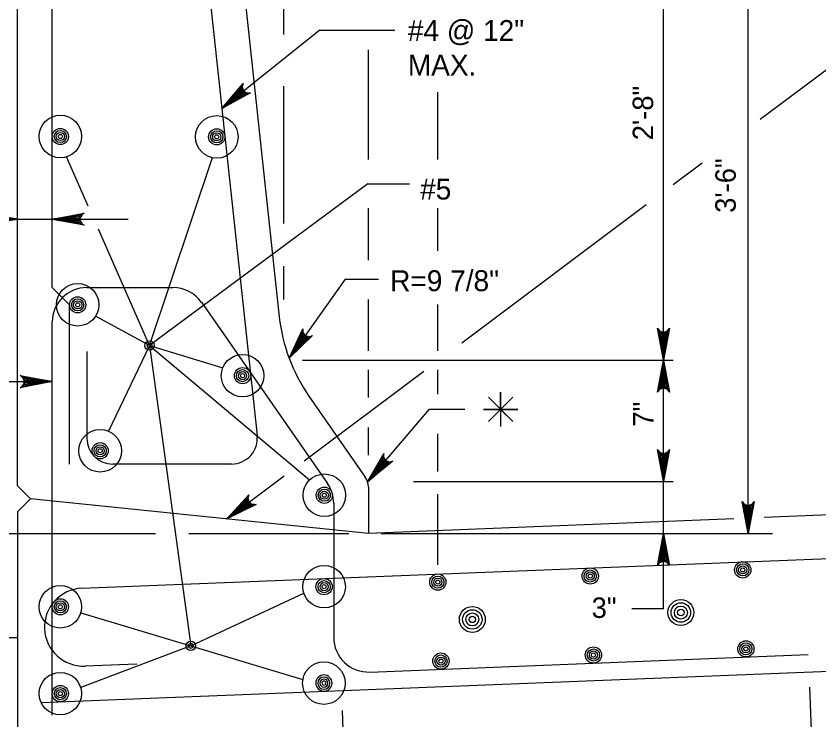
# Model space of a CAD drawing. Extents: x 638167 to 640248, y 296544 to 298920.
# Drawn here: x 638288.4 to 638406.1, y 297827.2 to 297930.5 of the extents above; entities that cross this region are included whole.
import ezdxf

# ---------------------------------------------------------------- set-up
doc = ezdxf.new("R2010")
doc.units = 0
for name, color, linetype in [('1', 7, 'Continuous'), ('50', 7, 'Continuous'), ('57', 7, 'Continuous')]:
    doc.layers.add(name, color=color, linetype=linetype)

# ---------------------------------------------------------------- blocks, each defined once
blk = doc.blocks.new('BAR')
at = {"layer": '50'}
for radius in [2, 1.5, 1, 0.5]:
    blk.add_circle((0, 0), radius, dxfattribs=at)
blk = doc.blocks.new('DIMDOT')
at = {"layer": '57'}
for radius in [2, 1]:
    blk.add_circle((0, 0), radius, dxfattribs=at)

msp = doc.modelspace()

# ---------------------------------------------------------------- linework, layer by layer
at = {"layer": '1'}
for p, q in [((638383.35, 297843.53), (638383.35, 297961.28)), ((638395.74, 297854.6), (638395.74, 297961.28)), ((638288.65, 297861.58), (638288.65, 297959.37)), ((638319.13, 297959.39), (638327.01, 297886.38)), ((638293.73, 297890.66), (638293.73, 297952.39)), ((638314.73, 297952.8), (638323.78, 297868.98)), ((638327.7, 297927.76), (638327.7, 297941.62)), ((638332.95, 297928.41), (638318.6, 297916.93)), ((638332.95, 297928.41), (638343.95, 297928.41)), ((638340.08, 297909.44), (638340.08, 297925.53)), ((638397.53, 297915.34), (638409.95, 297924.65)), ((638327.7, 297900.05), (638327.7, 297920.16)), ((638350.24, 297909.44), (638350.24, 297919.3)), ((638299.01, 297902.6), (638295.83, 297909.81)), ((638308, 297882.16), (638317.21, 297909.7)), ((638384.78, 297905.78), (638389.02, 297908.96)), ((638340, 297905.87), (638308, 297882.16)), ((638340, 297905.87), (638346.09, 297905.87)), ((638353.79, 297882.55), (638380.82, 297902.82)), ((638340.08, 297894.69), (638340.08, 297902.29)), ((638350.24, 297896.03), (638350.24, 297902.29)), ((638279.02, 297900.66), (638304.85, 297900.66)), ((638308, 297882.16), (638300.5, 297899.22)), ((638327.7, 297888.88), (638327.7, 297893.8)), ((638336.67, 297891.87), (638328.45, 297880.28)), ((638336.67, 297891.87), (638341.56, 297891.87)), ((638293.73, 297890.66), (638296.27, 297888.12)), ((638298.81, 297890.66), (638311.43, 297890.66)), ((638315.6, 297888.49), (638334.09, 297861.93)), ((638340.08, 297881.35), (638340.08, 297888.88)), ((638296.27, 297864.76), (638296.27, 297888.12)), ((638350.24, 297881.35), (638350.24, 297888.16)), ((638308, 297882.16), (638300.1, 297886.47)), ((638293.73, 297827.96), (638293.73, 297885.58)), ((638308, 297882.16), (638301.99, 297869.59)), ((638308, 297882.16), (638314.05, 297838.12)), ((638308, 297882.16), (638318.73, 297878.87)), ((638308, 297882.16), (638331.47, 297862.44)), ((638298.81, 297881.27), (638298.81, 297868.57)), ((638330.42, 297880), (638384.75, 297880)), ((638330.68, 297865.23), (638348.22, 297878.38)), ((638340.08, 297874.54), (638340.08, 297878.6)), ((638350.24, 297875.03), (638350.24, 297878.6)), ((638281.53, 297876.86), (638293.73, 297876.86)), ((638331.36, 297874.74), (638339.63, 297862.87)), ((638339.96, 297862.18), (638349.02, 297872.81)), ((638349.02, 297872.81), (638354.21, 297872.81)), ((638359.47, 297872.79), (638359.47, 297872.79)), ((638340.08, 297866.09), (638340.08, 297870.12)), ((638350.24, 297863.7), (638350.24, 297869.22)), ((638632.78, 297866.31), (638398.09, 297856.92)), ((638319.99, 297864.76), (638302.62, 297864.76)), ((638319.34, 297856.73), (638327.73, 297863.02)), ((638288.65, 297861.58), (638290.55, 297859.68)), ((638340.08, 297861.42), (638340.08, 297854.6)), ((638346.72, 297862.22), (638384.75, 297862.22)), ((638350.24, 297849.97), (638350.24, 297860.37)), ((638288.65, 297857.77), (638290.55, 297859.68)), ((638340.08, 297854.6), (638290.55, 297859.68)), ((638335, 297859.03), (638335, 297839.35)), ((638288.65, 297857.77), (638288.65, 297822.04)), ((638298.08, 297846.56), (638579.1, 297857.81)), ((638393.65, 297856.74), (638340.08, 297854.6)), ((638241.42, 297854.6), (638308.85, 297854.6)), ((638313.78, 297854.6), (638337.2, 297854.6)), ((638341.97, 297854.6), (638399.32, 297854.6)), ((638314.05, 297838.12), (638330.62, 297845.82)), ((638297.91, 297842.97), (638330.48, 297833.19)), ((638383.35, 297843.53), (638378.71, 297843.53)), ((638292.09, 297829.8), (638579.76, 297841.31)), ((638236.16, 297839.36), (638288.65, 297839.36)), ((638314.05, 297838.12), (638297.91, 297831.99)), ((638340.28, 297834.27), (638404.54, 297836.84)), ((638306.16, 297835.45), (638298.54, 297835.14)), ((638404.73, 297832.07), (638406.06, 297798.78)), ((638336.23, 297828.65), (638337.52, 297796.27))]:
    msp.add_line(p, q, dxfattribs=at)
for points in [[(638318.6, 297916.93), (638321.72, 297920.55), (638321.66, 297920.34), (638321.59, 297920.13), (638321.62, 297919.95), (638321.64, 297919.77), (638321.72, 297919.63), (638321.8, 297919.49), (638321.92, 297919.38), (638322.04, 297919.28), (638322.21, 297919.21), (638322.38, 297919.15), (638322.6, 297919.16), (638322.82, 297919.18), (638318.6, 297916.93), (638322.6, 297919.16), (638322.38, 297919.15), (638318.6, 297916.93), (638322.21, 297919.21), (638322.04, 297919.28), (638318.6, 297916.93), (638321.92, 297919.38), (638321.8, 297919.49), (638318.6, 297916.93), (638321.72, 297919.63), (638321.64, 297919.77), (638318.6, 297916.93), (638321.62, 297919.95), (638321.59, 297920.13), (638318.6, 297916.93), (638321.66, 297920.34)], [(638283.95, 297901.54), (638288.65, 297900.66), (638284.13, 297901.42)], [(638293.73, 297900.66), (638298.42, 297901.54), (638298.24, 297901.42), (638298.06, 297901.29), (638297.97, 297901.14), (638297.87, 297900.98), (638297.85, 297900.82), (638297.82, 297900.66), (638297.85, 297900.51), (638297.87, 297900.35), (638297.97, 297900.19), (638298.06, 297900.03), (638298.24, 297899.91), (638298.42, 297899.78), (638293.73, 297900.66), (638298.24, 297899.91), (638298.06, 297900.03), (638293.73, 297900.66), (638297.97, 297900.19), (638297.87, 297900.35), (638293.73, 297900.66), (638297.85, 297900.51), (638297.82, 297900.66), (638293.73, 297900.66), (638297.85, 297900.82), (638297.87, 297900.98), (638293.73, 297900.66), (638297.97, 297901.14), (638298.06, 297901.29), (638293.73, 297900.66), (638298.24, 297901.42)], [(638288.65, 297900.66), (638283.95, 297899.78)], [(638284.31, 297900.03), (638288.65, 297900.66), (638284.13, 297899.91)], [(638284.31, 297901.29), (638288.65, 297900.66), (638284.4, 297901.14)], [(638284.5, 297900.35), (638288.65, 297900.66), (638284.4, 297900.19)], [(638284.5, 297900.98), (638288.65, 297900.66), (638284.52, 297900.82)], [(638284.55, 297900.66), (638288.65, 297900.66), (638284.52, 297900.51)], [(638328.45, 297880.28), (638330.45, 297884.62), (638330.45, 297884.4), (638330.45, 297884.18), (638330.52, 297884.02), (638330.6, 297883.85), (638330.71, 297883.74), (638330.82, 297883.62), (638330.97, 297883.55), (638331.11, 297883.48), (638331.29, 297883.47), (638331.48, 297883.45), (638331.68, 297883.53), (638331.89, 297883.6), (638328.45, 297880.28), (638331.68, 297883.53), (638331.48, 297883.45), (638328.45, 297880.28), (638331.29, 297883.47), (638331.11, 297883.48), (638328.45, 297880.28), (638330.97, 297883.55), (638330.82, 297883.62), (638328.45, 297880.28), (638330.71, 297883.74), (638330.6, 297883.85), (638328.45, 297880.28), (638330.52, 297884.02), (638330.45, 297884.18), (638328.45, 297880.28), (638330.45, 297884.4)], [(638383.35, 297880), (638382.47, 297884.7), (638382.59, 297884.52), (638382.72, 297884.34), (638382.87, 297884.24), (638383.03, 297884.15), (638383.19, 297884.12), (638383.35, 297884.09), (638383.5, 297884.12), (638383.66, 297884.15), (638383.82, 297884.24), (638383.98, 297884.34), (638384.1, 297884.52), (638384.23, 297884.7), (638383.35, 297880), (638384.1, 297884.52), (638383.98, 297884.34), (638383.35, 297880), (638383.82, 297884.24), (638383.66, 297884.15), (638383.35, 297880), (638383.5, 297884.12), (638383.35, 297884.09), (638383.35, 297880), (638383.19, 297884.12), (638383.03, 297884.15), (638383.35, 297880), (638382.87, 297884.24), (638382.72, 297884.34), (638383.35, 297880), (638382.59, 297884.52)], [(638383.35, 297880), (638384.23, 297875.3), (638384.1, 297875.48), (638383.98, 297875.66), (638383.82, 297875.76), (638383.66, 297875.85), (638383.5, 297875.88), (638383.35, 297875.9), (638383.19, 297875.88), (638383.03, 297875.85), (638382.87, 297875.76), (638382.72, 297875.66), (638382.59, 297875.48), (638382.47, 297875.3), (638383.35, 297880), (638382.59, 297875.48), (638382.72, 297875.66), (638383.35, 297880), (638382.87, 297875.76), (638383.03, 297875.85), (638383.35, 297880), (638383.19, 297875.88), (638383.35, 297875.9), (638383.35, 297880), (638383.5, 297875.88), (638383.66, 297875.85), (638383.35, 297880), (638383.82, 297875.76), (638383.98, 297875.66), (638383.35, 297880), (638384.1, 297875.48)], [(638293.73, 297876.86), (638289.03, 297875.97), (638289.21, 297876.1), (638289.39, 297876.23), (638289.48, 297876.38), (638289.58, 297876.54), (638289.6, 297876.7), (638289.63, 297876.86), (638289.6, 297877.01), (638289.58, 297877.17), (638289.48, 297877.33), (638289.39, 297877.49), (638289.21, 297877.61), (638289.03, 297877.74), (638293.73, 297876.86), (638289.21, 297877.61), (638289.39, 297877.49), (638293.73, 297876.86), (638289.48, 297877.33), (638289.58, 297877.17), (638293.73, 297876.86), (638289.6, 297877.01), (638289.63, 297876.86), (638293.73, 297876.86), (638289.6, 297876.7), (638289.58, 297876.54), (638293.73, 297876.86), (638289.48, 297876.38), (638289.39, 297876.23), (638293.73, 297876.86), (638289.21, 297876.1)], [(638357.69, 297874.57), (638361.25, 297871.01), (638359.47, 297872.79), (638361.25, 297874.57), (638357.69, 297871.01), (638359.47, 297872.79), (638356.95, 297872.79), (638361.99, 297872.79), (638359.47, 297872.79), (638359.47, 297875.31), (638359.47, 297870.27)], [(638339.96, 297862.18), (638342.34, 297866.33), (638342.32, 297866.11), (638342.3, 297865.89), (638342.36, 297865.72), (638342.42, 297865.55), (638342.52, 297865.42), (638342.62, 297865.3), (638342.76, 297865.22), (638342.89, 297865.14), (638343.08, 297865.11), (638343.26, 297865.07), (638343.47, 297865.13), (638343.68, 297865.19), (638339.96, 297862.18), (638343.47, 297865.13), (638343.26, 297865.07), (638339.96, 297862.18), (638343.08, 297865.11), (638342.89, 297865.14), (638339.96, 297862.18), (638342.76, 297865.22), (638342.62, 297865.3), (638339.96, 297862.18), (638342.52, 297865.42), (638342.42, 297865.55), (638339.96, 297862.18), (638342.36, 297865.72), (638342.3, 297865.89), (638339.96, 297862.18), (638342.32, 297866.11)], [(638383.35, 297862.22), (638382.47, 297866.92), (638382.59, 297866.74), (638382.72, 297866.56), (638382.87, 297866.46), (638383.03, 297866.37), (638383.19, 297866.34), (638383.35, 297866.31), (638383.5, 297866.34), (638383.66, 297866.37), (638383.82, 297866.46), (638383.98, 297866.56), (638384.1, 297866.74), (638384.23, 297866.92), (638383.35, 297862.22), (638384.1, 297866.74), (638383.98, 297866.56), (638383.35, 297862.22), (638383.82, 297866.46), (638383.66, 297866.37), (638383.35, 297862.22), (638383.5, 297866.34), (638383.35, 297866.31), (638383.35, 297862.22), (638383.19, 297866.34), (638383.03, 297866.37), (638383.35, 297862.22), (638382.87, 297866.46), (638382.72, 297866.56), (638383.35, 297862.22), (638382.59, 297866.74)], [(638319.34, 297856.73), (638322.57, 297860.25), (638322.5, 297860.04), (638322.43, 297859.83), (638322.45, 297859.65), (638322.47, 297859.47), (638322.54, 297859.33), (638322.62, 297859.18), (638322.73, 297859.07), (638322.85, 297858.96), (638323.02, 297858.89), (638323.19, 297858.82), (638323.41, 297858.83), (638323.63, 297858.84), (638319.34, 297856.73), (638323.41, 297858.83), (638323.19, 297858.82), (638319.34, 297856.73), (638323.02, 297858.89), (638322.85, 297858.96), (638319.34, 297856.73), (638322.73, 297859.07), (638322.62, 297859.18), (638319.34, 297856.73), (638322.54, 297859.33), (638322.47, 297859.47), (638319.34, 297856.73), (638322.45, 297859.65), (638322.43, 297859.83), (638319.34, 297856.73), (638322.5, 297860.04)], [(638395.74, 297854.6), (638394.86, 297859.3), (638394.99, 297859.12), (638395.11, 297858.94), (638395.27, 297858.84), (638395.43, 297858.75), (638395.58, 297858.72), (638395.74, 297858.69), (638395.9, 297858.72), (638396.06, 297858.75), (638396.21, 297858.84), (638396.37, 297858.94), (638396.5, 297859.12), (638396.62, 297859.3), (638395.74, 297854.6), (638396.5, 297859.12), (638396.37, 297858.94), (638395.74, 297854.6), (638396.21, 297858.84), (638396.06, 297858.75), (638395.74, 297854.6), (638395.9, 297858.72), (638395.74, 297858.69), (638395.74, 297854.6), (638395.58, 297858.72), (638395.43, 297858.75), (638395.74, 297854.6), (638395.27, 297858.84), (638395.11, 297858.94), (638395.74, 297854.6), (638394.99, 297859.12)], [(638383.35, 297854.6), (638384.23, 297849.9), (638384.1, 297850.08), (638383.98, 297850.26), (638383.82, 297850.36), (638383.66, 297850.45), (638383.5, 297850.48), (638383.35, 297850.5), (638383.19, 297850.48), (638383.03, 297850.45), (638382.87, 297850.36), (638382.72, 297850.26), (638382.59, 297850.08), (638382.47, 297849.9), (638383.35, 297854.6), (638382.59, 297850.08), (638382.72, 297850.26), (638383.35, 297854.6), (638382.87, 297850.36), (638383.03, 297850.45), (638383.35, 297854.6), (638383.19, 297850.48), (638383.35, 297850.5), (638383.35, 297854.6), (638383.5, 297850.48), (638383.66, 297850.45), (638383.35, 297854.6), (638383.82, 297850.36), (638383.98, 297850.26), (638383.35, 297854.6), (638384.1, 297850.08)]]:
    msp.add_lwpolyline(points, dxfattribs=at)
for centre in [(638294.92, 297912.8), (638317.85, 297912.75), (638297.46, 297888.12), (638321.64, 297877.73), (638300.76, 297866.72), (638333.63, 297860.2), (638333.59, 297846.79), (638294.92, 297843.84), (638333.56, 297832.65), (638294.92, 297831.11)]:
    msp.add_circle(centre, 3.12, dxfattribs=at)
for centre, radius, start, end in [((638298.81, 297885.58), 5.08, 90, 180), ((638311.43, 297885.58), 5.08, 34.8545, 90), ((638351.95, 297889.07), 25.08, 186.1633, 214.8545), ((638302.62, 297868.57), 3.81, 180, 270), ((638319.99, 297868.57), 3.81, 270, 6.1633), ((638337.54, 297861.42), 2.54, 0, 34.8545), ((638329.92, 297859.03), 5.08, 360, 34.8545), ((638298.31, 297840.85), 5.71, 92.2906, 272.2906), ((638340.08, 297839.35), 5.08, 180, 272.2906)]:
    msp.add_arc(centre, radius, start, end, dxfattribs=at)

# ---------------------------------------------------------------- block references
for p, xscale, yscale, rotation in [((638294.92, 297912.8), 0.5953136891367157, 0.5953136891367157, -90.00000000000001), ((638317.85, 297912.75), 0.5953136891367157, 0.5953136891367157, -90.00000000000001), ((638297.46, 297888.12), 0.5953136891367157, 0.5953136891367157, -90.00000000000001), ((638321.64, 297877.73), 0.5953136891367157, 0.5953136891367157, -90.00000000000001), ((638300.76, 297866.72), 0.5953136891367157, 0.5953136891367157, -90.00000000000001), ((638333.63, 297860.2), 0.5953136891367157, 0.5953136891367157, -90.00000000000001), ((638372.61, 297848.35), 0.5953136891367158, 0.5953136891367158, -82.05765865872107), ((638394.96, 297849.25), 0.5953136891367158, 0.5953136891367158, -82.05765865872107), ((638350.26, 297847.46), 0.5953136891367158, 0.5953136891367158, -82.05765865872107), ((638333.59, 297846.79), 0.5953136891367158, 0.5953136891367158, -82.05765865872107), ((638294.92, 297843.84), 0.5953136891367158, 0.5953136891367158, -82.05765865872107), ((638373.07, 297836.77), 0.5953136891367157, 0.5953136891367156, -87.70938995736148), ((638395.42, 297837.67), 0.5953136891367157, 0.5953136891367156, -87.70938995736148), ((638350.72, 297835.88), 0.5953136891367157, 0.5953136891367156, -87.70938995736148), ((638333.56, 297832.65), 0.5953136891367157, -0.5953136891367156, -87.70938995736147), ((638294.92, 297831.11), 0.5953136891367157, 0.5953136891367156, -87.70938995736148)]:
    msp.add_blockref('BAR', p, dxfattribs=dict(at, xscale=xscale, yscale=yscale, rotation=rotation))
for name, p, xscale, yscale in [('DIMDOT', (638308, 297882.16), 0.349999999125, 0.349999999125), ('BAR', (638385.89, 297843), 0.9524673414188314, 0.9524673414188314), ('BAR', (638355.32, 297841.99), 0.9524673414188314, 0.9524673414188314), ('DIMDOT', (638314.05, 297838.12), 0.349999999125, 0.349999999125)]:
    msp.add_blockref(name, p, dxfattribs=dict(at, xscale=xscale, yscale=yscale))

# ---------------------------------------------------------------- texts
for s, height, p in [('#4 @ 12"', 3.072, (638345.87, 297926.8)), ('MAX.', 3.072, (638345.87, 297921.73)), ('#5', 3.072, (638347.67, 297903.56)), ('R=9 7/8"', 3.072, (638343.28, 297890.12)), ('3"', 3, (638372.81, 297842.21))]:
    msp.add_text(s, height=height, dxfattribs=at).set_placement(p)
for s, p in [('2\'-8"', (638381.83, 297912.25)), ('3\'-6"', (638393.94, 297901.61)), ('7"', (638381.89, 297870.26))]:
    msp.add_text(s, height=3, rotation=90, dxfattribs=at).set_placement(p)

doc.saveas('drawing.dxf')
